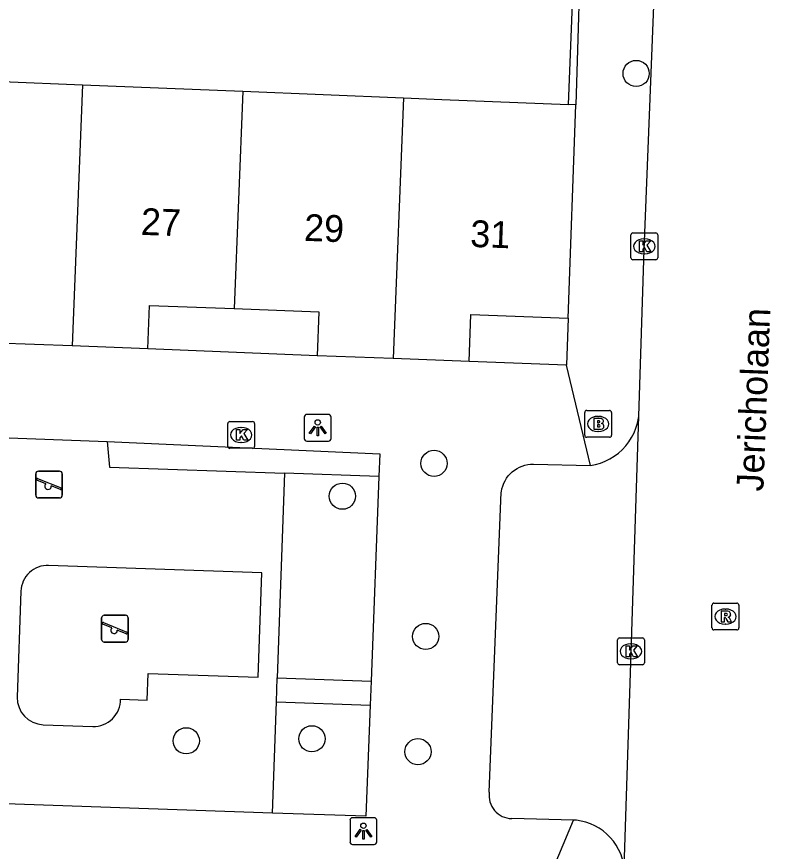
# Model space of a CAD drawing. Extents: x 161355 to 162026, y 386504 to 387459.
# Drawn here: x 161813.05 to 161841.16, y 387276.34 to 387307.48 of the extents above; entities that cross this region are included whole.
import ezdxf

# ---------------------------------------------------------------- set-up
doc = ezdxf.new("R2010")
doc.units = 0
for name, color, linetype in [('IMGEO_Boom', 7, 'Continuous'), ('IMGEO_Brandkraan', 7, 'Continuous'), ('IMGEO_Groenvoorziening', 7, 'Continuous'), ('IMGEO_Kolk', 7, 'Continuous'), ('IMGEO_Lichtpunt', 7, 'Continuous'), ('IMGEO_Muur', 7, 'Continuous'), ('IMGEO_Openbare_ruimte_label', 7, 'Continuous'), ('IMGEO_Pand', 7, 'Continuous'), ('IMGEO_Pand_nummerreeks', 7, 'Continuous'), ('IMGEO_Rijbaan_lokaal_open', 7, 'Continuous'), ('IMGEO_Rioolput', 7, 'Continuous'), ('IMGEO_Speelvoorziening', 7, 'Continuous'), ('IMGEO_Voetpad_open', 7, 'Continuous')]:
    doc.layers.add(name, color=color, linetype=linetype)

msp = doc.modelspace()

# ---------------------------------------------------------------- linework, layer by layer
at = {"layer": 'IMGEO_Boom'}
for centre in [(161836.153, 387305.364), (161828.615, 387290.815), (161825.198, 387289.59), (161828.304, 387284.356), (161819.375, 387280.462), (161824.062, 387280.538), (161828.017, 387280.056)]:
    msp.add_circle(centre, 0.489, dxfattribs=at)
at = {"layer": 'IMGEO_Brandkraan'}
for p, q in [((161834.233, 387291.862), (161834.233, 387292.714)), ((161834.308, 387292.788), (161835.16, 387292.788)), ((161835.234, 387292.714), (161835.234, 387291.862)), ((161834.721, 387292.568), (161834.746, 387292.568)), ((161835.16, 387291.788), (161834.308, 387291.788)), ((161834.744, 387292.008), (161834.719, 387292.008))]:
    msp.add_line(p, q, dxfattribs=at)
for points in [[(161834.233, 387291.862), (161834.233, 387292.714)], [(161834.308, 387292.788), (161835.16, 387292.788)], [(161835.234, 387292.714), (161835.234, 387291.862)], [(161834.581, 387292.488), (161834.581, 387292.088), (161834.794, 387292.088)], [(161834.812, 387292.488), (161834.581, 387292.488)], [(161834.76, 387292.407), (161834.706, 387292.407), (161834.706, 387292.331)], [(161834.706, 387292.331), (161834.759, 387292.331)], [(161834.768, 387292.255), (161834.706, 387292.255), (161834.706, 387292.174)], [(161834.706, 387292.174), (161834.768, 387292.174)], [(161835.16, 387291.788), (161834.308, 387291.788)]]:
    msp.add_lwpolyline(points, dxfattribs=at)
for centre, radius, start, end in [((161834.31, 387292.712), 0.0765, 91.552, 178.448), ((161834.31, 387292.712), 0.0765, 91.552, 178.448), ((161835.158, 387292.712), 0.0765, 1.552, 88.448), ((161835.158, 387292.712), 0.0765, 1.552, 88.448), ((161834.761, 387292.369), 0.0379, 267.8285, 90.9355), ((161834.816, 387292.343), 0.145, 59.4692, 91.5367), ((161834.841, 387292.39), 0.0922, 285.5137, 58.1501), ((161834.769, 387292.214), 0.0404, 269.8759, 90.5077), ((161834.8, 387292.339), 0.251, 268.6676, 293.5347), ((161834.846, 387292.198), 0.105, 301.3115, 78.989), ((161834.31, 387291.864), 0.0765, 181.552, 268.448), ((161834.31, 387291.864), 0.0765, 181.552, 268.448), ((161835.158, 387291.864), 0.0765, 271.552, 358.448), ((161835.158, 387291.864), 0.0765, 271.552, 358.448)]:
    msp.add_arc(centre, radius, start, end, dxfattribs=at)
for centre, major_axis, ratio, start_param, end_param in [((161834.72, 387292.288), (-0.387, 0.002), 0.722429, 4.712389, 7.853982), ((161834.745, 387292.288), (-0.39, 0.002), 0.717154, 1.570796, 4.712389)]:
    msp.add_ellipse(centre, major_axis=major_axis, ratio=ratio, start_param=start_param, end_param=end_param, dxfattribs=at)
at = {"layer": 'IMGEO_Groenvoorziening'}
for points in [[(161816.421, 387291.631), (161816.511, 387290.675), (161823.043, 387290.453)], [(161823.043, 387290.453), (161822.77, 387282.813)], [(161826.563, 387290.32), (161823.043, 387290.453)], [(161816.923, 387282.015), (161817.923, 387281.981), (161817.957, 387282.98), (161822.054, 387282.838), (161822.189, 387286.735), (161814.244, 387287.009)], [(161813.21, 387286.044), (161813.074, 387282.097)], [(161822.589, 387277.765), (161822.737, 387281.914)], [(161814.039, 387281.063), (161815.889, 387280.999)]]:
    msp.add_lwpolyline(points, dxfattribs=at)
for centre, radius, start, end in [((161814.209, 387286.01), 0.999, 87.9742, 178.072), ((161814.074, 387282.063), 1.001, 178.0752, 267.9709), ((161815.923, 387281.998), 1, 268.0322, 0.9617)]:
    msp.add_arc(centre, radius, start, end, dxfattribs=at)
at = {"layer": 'IMGEO_Kolk'}
for p, q in [((161835.958, 387298.487), (161835.958, 387299.339)), ((161836.033, 387299.413), (161836.885, 387299.413)), ((161836.446, 387299.193), (161836.471, 387299.193)), ((161836.959, 387299.339), (161836.959, 387298.487)), ((161836.469, 387298.633), (161836.444, 387298.633)), ((161836.885, 387298.413), (161836.033, 387298.413)), ((161821, 387292.376), (161821.852, 387292.376)), ((161820.925, 387291.45), (161820.925, 387292.302)), ((161821.413, 387292.156), (161821.438, 387292.156)), ((161821.926, 387292.302), (161821.926, 387291.45)), ((161821.436, 387291.596), (161821.411, 387291.596)), ((161821.852, 387291.376), (161821, 387291.376)), ((161835.533, 387284.301), (161836.385, 387284.301)), ((161835.458, 387283.375), (161835.458, 387284.227)), ((161835.946, 387284.081), (161835.971, 387284.081)), ((161836.459, 387284.227), (161836.459, 387283.375)), ((161835.969, 387283.521), (161835.944, 387283.521)), ((161836.385, 387283.301), (161835.533, 387283.301))]:
    msp.add_line(p, q, dxfattribs=at)
for points in [[(161835.958, 387298.487), (161835.958, 387299.339)], [(161836.033, 387299.413), (161836.885, 387299.413)], [(161836.959, 387299.339), (161836.959, 387298.487)], [(161836.279, 387299.113), (161836.402, 387299.113), (161836.402, 387298.962), (161836.532, 387299.113), (161836.696, 387299.113), (161836.55, 387298.962), (161836.703, 387298.713), (161836.551, 387298.713), (161836.466, 387298.877), (161836.402, 387298.81), (161836.402, 387298.713), (161836.279, 387298.713), (161836.279, 387299.113)], [(161836.885, 387298.413), (161836.033, 387298.413)], [(161821, 387292.376), (161821.852, 387292.376)], [(161820.925, 387291.45), (161820.925, 387292.302)], [(161821.246, 387292.076), (161821.369, 387292.076), (161821.369, 387291.925), (161821.499, 387292.076), (161821.663, 387292.076), (161821.517, 387291.925), (161821.67, 387291.676), (161821.518, 387291.676), (161821.433, 387291.84), (161821.369, 387291.773), (161821.369, 387291.676), (161821.246, 387291.676), (161821.246, 387292.076)], [(161821.926, 387292.302), (161821.926, 387291.45)], [(161821.852, 387291.376), (161821, 387291.376)], [(161835.533, 387284.301), (161836.385, 387284.301)], [(161835.458, 387283.375), (161835.458, 387284.227)], [(161835.779, 387284.001), (161835.902, 387284.001), (161835.902, 387283.85), (161836.032, 387284.001), (161836.196, 387284.001), (161836.05, 387283.85), (161836.203, 387283.601), (161836.051, 387283.601), (161835.966, 387283.765), (161835.902, 387283.698), (161835.902, 387283.601), (161835.779, 387283.601), (161835.779, 387284.001)], [(161836.459, 387284.227), (161836.459, 387283.375)], [(161836.385, 387283.301), (161835.533, 387283.301)]]:
    msp.add_lwpolyline(points, dxfattribs=at)
for centre, start, end in [((161836.035, 387299.337), 91.552, 178.448), ((161836.035, 387299.337), 91.552, 178.448), ((161836.883, 387299.337), 1.552, 88.448), ((161836.883, 387299.337), 1.552, 88.448), ((161836.035, 387298.489), 181.552, 268.448), ((161836.035, 387298.489), 181.552, 268.448), ((161836.883, 387298.489), 271.552, 358.448), ((161836.883, 387298.489), 271.552, 358.448), ((161821.002, 387292.3), 91.552, 178.448), ((161821.002, 387292.3), 91.552, 178.448), ((161821.85, 387292.3), 1.552, 88.448), ((161821.85, 387292.3), 1.552, 88.448), ((161821.002, 387291.452), 181.552, 268.448), ((161821.002, 387291.452), 181.552, 268.448), ((161821.85, 387291.452), 271.552, 358.448), ((161821.85, 387291.452), 271.552, 358.448), ((161835.535, 387284.225), 91.552, 178.448), ((161835.535, 387284.225), 91.552, 178.448), ((161836.383, 387284.225), 1.552, 88.448), ((161836.383, 387284.225), 1.552, 88.448), ((161835.535, 387283.377), 181.552, 268.448), ((161835.535, 387283.377), 181.552, 268.448), ((161836.383, 387283.377), 271.552, 358.448), ((161836.383, 387283.377), 271.552, 358.448)]:
    msp.add_arc(centre, 0.0765, start, end, dxfattribs=at)
for centre, major_axis, ratio, start_param, end_param in [((161836.445, 387298.913), (-0.387, 0.002), 0.722429, 4.712389, 7.853982), ((161836.47, 387298.913), (-0.39, 0.002), 0.717154, 1.570796, 4.712389), ((161821.412, 387291.876), (-0.387, 0.002), 0.722429, 4.712389, 7.853982), ((161821.437, 387291.876), (-0.39, 0.002), 0.717154, 1.570796, 4.712389), ((161835.945, 387283.801), (-0.387, 0.002), 0.722429, 4.712389, 7.853982), ((161835.97, 387283.801), (-0.39, 0.002), 0.717154, 1.570796, 4.712389)]:
    msp.add_ellipse(centre, major_axis=major_axis, ratio=ratio, start_param=start_param, end_param=end_param, dxfattribs=at)
at = {"layer": 'IMGEO_Lichtpunt'}
for p, q in [((161823.778, 387292.545), (161823.778, 387291.738)), ((161823.778, 387292.545), (161823.778, 387291.738)), ((161824.68, 387292.64), (161823.872, 387292.64)), ((161824.68, 387292.64), (161823.872, 387292.64)), ((161824.774, 387291.738), (161824.774, 387292.545)), ((161824.774, 387291.738), (161824.774, 387292.545)), ((161823.872, 387291.644), (161824.68, 387291.644)), ((161823.872, 387291.644), (161824.68, 387291.644)), ((161825.482, 387277.496), (161825.482, 387276.689)), ((161825.482, 387277.496), (161825.482, 387276.689)), ((161826.384, 387277.591), (161825.576, 387277.591)), ((161826.384, 387277.591), (161825.576, 387277.591)), ((161826.478, 387276.689), (161826.478, 387277.496)), ((161826.478, 387276.689), (161826.478, 387277.496)), ((161825.576, 387276.595), (161826.384, 387276.595)), ((161825.576, 387276.595), (161826.384, 387276.595))]:
    msp.add_line(p, q, dxfattribs=at)
for points in [[(161824.152, 387292.209), (161824.191, 387292.181), (161824.003, 387291.919), (161823.965, 387291.946), (161824.152, 387292.209)], [(161824.254, 387292.161), (161824.301, 387292.161), (161824.301, 387291.839), (161824.254, 387291.839), (161824.254, 387292.161)], [(161824.364, 387292.181), (161824.402, 387292.208), (161824.589, 387291.946), (161824.55, 387291.918), (161824.364, 387292.181)], [(161825.856, 387277.16), (161825.895, 387277.132), (161825.707, 387276.87), (161825.669, 387276.897), (161825.856, 387277.16)], [(161825.958, 387277.112), (161826.005, 387277.112), (161826.005, 387276.79), (161825.958, 387276.79), (161825.958, 387277.112)], [(161826.068, 387277.132), (161826.106, 387277.159), (161826.293, 387276.897), (161826.254, 387276.869), (161826.068, 387277.132)]]:
    msp.add_lwpolyline(points, dxfattribs=at)
for centre in [(161824.277, 387292.343), (161825.981, 387277.294)]:
    msp.add_circle(centre, 0.0994, dxfattribs=at)
for centre, start, end in [((161823.872, 387292.545), 90, 180), ((161823.872, 387292.545), 90, 180), ((161824.68, 387292.545), 0, 90), ((161824.68, 387292.545), 0, 90), ((161823.872, 387291.738), 180, 270), ((161823.872, 387291.738), 180, 270), ((161824.68, 387291.738), 270, 0), ((161824.68, 387291.738), 270, 360), ((161825.576, 387277.496), 90, 180), ((161825.576, 387277.496), 90, 180), ((161826.384, 387277.496), 0, 90), ((161826.384, 387277.496), 0, 90), ((161825.576, 387276.689), 180, 270), ((161825.576, 387276.689), 180, 270), ((161826.384, 387276.689), 270, 0), ((161826.384, 387276.689), 270, 360)]:
    msp.add_arc(centre, 0.0946, start, end, dxfattribs=at)
at = {"layer": 'IMGEO_Muur'}
msp.add_lwpolyline([(161834.11, 387311.196), (161833.905, 387304.193)], dxfattribs=at)
at = {"layer": 'IMGEO_Pand'}
for points in [[(161809.497, 387305.186), (161815.512, 387304.941)], [(161815.512, 387304.941), (161815.122, 387295.196)], [(161815.512, 387304.941), (161821.482, 387304.698)], [(161821.482, 387304.698), (161821.158, 387296.59)], [(161821.482, 387304.698), (161827.482, 387304.454)], [(161827.482, 387304.454), (161827.092, 387294.723)], [(161827.482, 387304.454), (161828.91, 387304.396), (161833.63, 387304.204)], [(161833.617, 387296.238), (161833.905, 387304.193), (161833.63, 387304.204)], [(161817.943, 387295.093), (161818.002, 387296.705), (161821.158, 387296.59)], [(161821.158, 387296.59), (161824.314, 387296.474), (161824.254, 387294.827)], [(161829.93, 387294.62), (161829.993, 387296.37), (161833.617, 387296.238)], [(161815.122, 387295.196), (161812.298, 387295.299)], [(161817.943, 387295.093), (161815.122, 387295.196)], [(161827.092, 387294.723), (161824.254, 387294.827)], [(161829.93, 387294.62), (161827.092, 387294.723)]]:
    msp.add_lwpolyline(points, dxfattribs=at)
at = {"layer": 'IMGEO_Rijbaan_lokaal_open'}
for points in [[(161836.255, 387292.577), (161836.455, 387298.778), (161836.933, 387311.047)], [(161835.711, 387275.724), (161836.255, 387292.577)]]:
    msp.add_lwpolyline(points, dxfattribs=at)
at = {"layer": 'IMGEO_Rioolput'}
for p, q in [((161838.981, 387284.673), (161838.981, 387285.525)), ((161839.056, 387285.599), (161839.908, 387285.599)), ((161839.982, 387285.525), (161839.982, 387284.673)), ((161839.469, 387285.379), (161839.494, 387285.379)), ((161839.908, 387284.599), (161839.056, 387284.599)), ((161839.492, 387284.819), (161839.467, 387284.819))]:
    msp.add_line(p, q, dxfattribs=at)
for points in [[(161838.981, 387284.673), (161838.981, 387285.525)], [(161839.056, 387285.599), (161839.908, 387285.599)], [(161839.982, 387285.525), (161839.982, 387284.673)], [(161839.57, 387285.297), (161839.318, 387285.299), (161839.318, 387284.899)], [(161839.496, 387285.218), (161839.442, 387285.218), (161839.442, 387285.137)], [(161839.318, 387284.899), (161839.442, 387284.899), (161839.442, 387285.061), (161839.453, 387285.061)], [(161839.442, 387285.137), (161839.494, 387285.137)], [(161839.5, 387285.032), (161839.571, 387284.899), (161839.711, 387284.899), (161839.646, 387285.025)], [(161839.908, 387284.599), (161839.056, 387284.599)]]:
    msp.add_lwpolyline(points, dxfattribs=at)
for centre, radius, start, end in [((161839.058, 387285.523), 0.0765, 91.552, 178.448), ((161839.058, 387285.523), 0.0765, 91.552, 178.448), ((161839.906, 387285.523), 0.0765, 1.552, 88.448), ((161839.906, 387285.523), 0.0765, 1.552, 88.448), ((161839.502, 387285.122), 0.0964, 77.0061, 93.1865), ((161839.516, 387285.179), 0.0378, 276.6634, 79.6772), ((161839.569, 387285.187), 0.109, 350.3612, 89.416), ((161839.452, 387285.008), 0.0533, 26.0293, 88.6989), ((161839.478, 387285.326), 0.19, 274.7715, 282.9687), ((161839.567, 387285.187), 0.112, 277.5842, 350.9817), ((161839.551, 387284.972), 0.108, 29.5134, 73.7905), ((161839.058, 387284.675), 0.0765, 181.552, 268.448), ((161839.058, 387284.675), 0.0765, 181.552, 268.448), ((161839.906, 387284.675), 0.0765, 271.552, 358.448), ((161839.906, 387284.675), 0.0765, 271.552, 358.448)]:
    msp.add_arc(centre, radius, start, end, dxfattribs=at)
for centre, major_axis, ratio, start_param, end_param in [((161839.468, 387285.099), (-0.387, 0.002), 0.722429, 4.712389, 7.853982), ((161839.493, 387285.099), (-0.39, 0.002), 0.717154, 1.570796, 4.712389)]:
    msp.add_ellipse(centre, major_axis=major_axis, ratio=ratio, start_param=start_param, end_param=end_param, dxfattribs=at)
at = {"layer": 'IMGEO_Speelvoorziening'}
for p, q in [((161813.862, 387290.524), (161814.652, 387290.524)), ((161814.652, 387290.524), (161813.862, 387290.524)), ((161813.762, 387289.624), (161813.762, 387290.424)), ((161813.762, 387290.424), (161813.762, 387289.624)), ((161814.145, 387290.052), (161813.806, 387290.189)), ((161813.831, 387290.249), (161814.707, 387289.896)), ((161814.752, 387290.424), (161814.752, 387289.624)), ((161814.752, 387289.624), (161814.752, 387290.424)), ((161814.683, 387289.836), (161814.343, 387289.973)), ((161814.652, 387289.524), (161813.862, 387289.524)), ((161813.862, 387289.524), (161814.652, 387289.524)), ((161816.219, 387284.247), (161816.219, 387285.047)), ((161816.219, 387285.047), (161816.219, 387284.247)), ((161816.288, 387284.872), (161817.164, 387284.519)), ((161816.319, 387285.147), (161817.109, 387285.147)), ((161817.109, 387285.147), (161816.319, 387285.147)), ((161817.209, 387285.047), (161817.209, 387284.247)), ((161817.209, 387284.247), (161817.209, 387285.047)), ((161816.602, 387284.675), (161816.263, 387284.812)), ((161817.14, 387284.459), (161816.8, 387284.596)), ((161817.109, 387284.147), (161816.319, 387284.147)), ((161816.319, 387284.147), (161817.109, 387284.147))]:
    msp.add_line(p, q, dxfattribs=at)
for centre, radius, start, end in [((161813.862, 387290.424), 0.1, 90, 180), ((161813.862, 387290.424), 0.1, 90, 180), ((161814.652, 387290.424), 0.1, 0, 90), ((161814.652, 387290.424), 0.1, 360, 90), ((161813.819, 387290.219), 0.0327, 68.078, 248.078), ((161814.224, 387289.962), 0.12, 130.9928, 5.1632), ((161814.695, 387289.866), 0.0327, 248.078, 68.078), ((161813.862, 387289.624), 0.1, 180, 270), ((161813.862, 387289.624), 0.1, 180, 270), ((161814.652, 387289.624), 0.1, 270, 0), ((161814.652, 387289.624), 0.1, 270, 0), ((161816.319, 387285.047), 0.1, 90, 180), ((161816.319, 387285.047), 0.1, 90, 180), ((161816.276, 387284.842), 0.0327, 68.078, 248.078), ((161817.109, 387285.047), 0.1, 0, 90), ((161817.109, 387285.047), 0.1, 360, 90), ((161816.681, 387284.585), 0.12, 130.9928, 5.1632), ((161816.319, 387284.247), 0.1, 180, 270), ((161816.319, 387284.247), 0.1, 180, 270), ((161817.109, 387284.247), 0.1, 270, 0), ((161817.109, 387284.247), 0.1, 270, 0), ((161817.152, 387284.489), 0.0327, 248.078, 68.078)]:
    msp.add_arc(centre, radius, start, end, dxfattribs=at)
at = {"layer": 'IMGEO_Voetpad_open'}
for points in [[(161833.63, 387304.204), (161833.916, 387311.438)], [(161833.617, 387296.238), (161833.561, 387294.475)], [(161824.254, 387294.827), (161817.943, 387295.093)], [(161833.561, 387294.475), (161829.93, 387294.62)], [(161834.447, 387290.729), (161833.561, 387294.475)], [(161834.447, 387290.729), (161834.636, 387290.767), (161834.82, 387290.821), (161834.999, 387290.892), (161835.171, 387290.978), (161835.335, 387291.079), (161835.489, 387291.195), (161835.632, 387291.324), (161835.763, 387291.465), (161835.881, 387291.617), (161835.984, 387291.779), (161836.073, 387291.95), (161836.146, 387292.128), (161836.203, 387292.312), (161836.244, 387292.5), (161836.255, 387292.577)], [(161802.112, 387292.166), (161816.421, 387291.631)], [(161816.421, 387291.631), (161826.596, 387291.172), (161826.563, 387290.32)], [(161830.677, 387278.542), (161831.123, 387289.735), (161831.127, 387289.761), (161831.147, 387289.866), (161831.177, 387289.97), (161831.216, 387290.07), (161831.264, 387290.167), (161831.32, 387290.259), (161831.384, 387290.345), (161831.456, 387290.426), (161831.534, 387290.499), (161831.619, 387290.566), (161831.71, 387290.624), (161831.805, 387290.674), (161831.905, 387290.716), (161832.007, 387290.748), (161832.112, 387290.771), (161832.219, 387290.785), (161832.327, 387290.789), (161834.447, 387290.729)], [(161826.563, 387290.32), (161826.271, 387282.691)], [(161822.737, 387281.914), (161822.77, 387282.813)], [(161822.77, 387282.813), (161826.271, 387282.691)], [(161826.271, 387282.691), (161826.236, 387281.792)], [(161826.236, 387281.792), (161826.077, 387277.645), (161822.589, 387277.765)], [(161822.737, 387281.914), (161826.236, 387281.792)], [(161822.589, 387277.765), (161807.994, 387278.269)], [(161833.822, 387277.507), (161831.513, 387277.562)], [(161832.501, 387274.353), (161833.822, 387277.507)], [(161835.711, 387275.724), (161835.682, 387275.903), (161835.636, 387276.078), (161835.576, 387276.249), (161835.5, 387276.413), (161835.41, 387276.57), (161835.306, 387276.719), (161835.189, 387276.858), (161835.061, 387276.985), (161834.921, 387277.101), (161834.772, 387277.203), (161834.614, 387277.292), (161834.449, 387277.367), (161834.278, 387277.426), (161834.102, 387277.47), (161833.923, 387277.498), (161833.822, 387277.507)]]:
    msp.add_lwpolyline(points, dxfattribs=at)
msp.add_arc((161831.527, 387278.42), 0.859, 171.8623, 269.0701, dxfattribs=at)

# ---------------------------------------------------------------- texts
at = {"layer": 'IMGEO_Openbare_ruimte_label'}
msp.add_text('Jericholaan', height=1, rotation=87.7644, dxfattribs=at).set_placement((161840.892, 387289.756))
at = {"layer": 'IMGEO_Pand_nummerreeks'}
for s, rotation, p in [('27', 357.9037, (161817.67, 387299.343)), ('29', 357.9037, (161823.756, 387299.12)), ('31', 357.903, (161829.954, 387298.894))]:
    msp.add_text(s, height=1, rotation=rotation, dxfattribs=at).set_placement(p)

doc.saveas('drawing.dxf')
